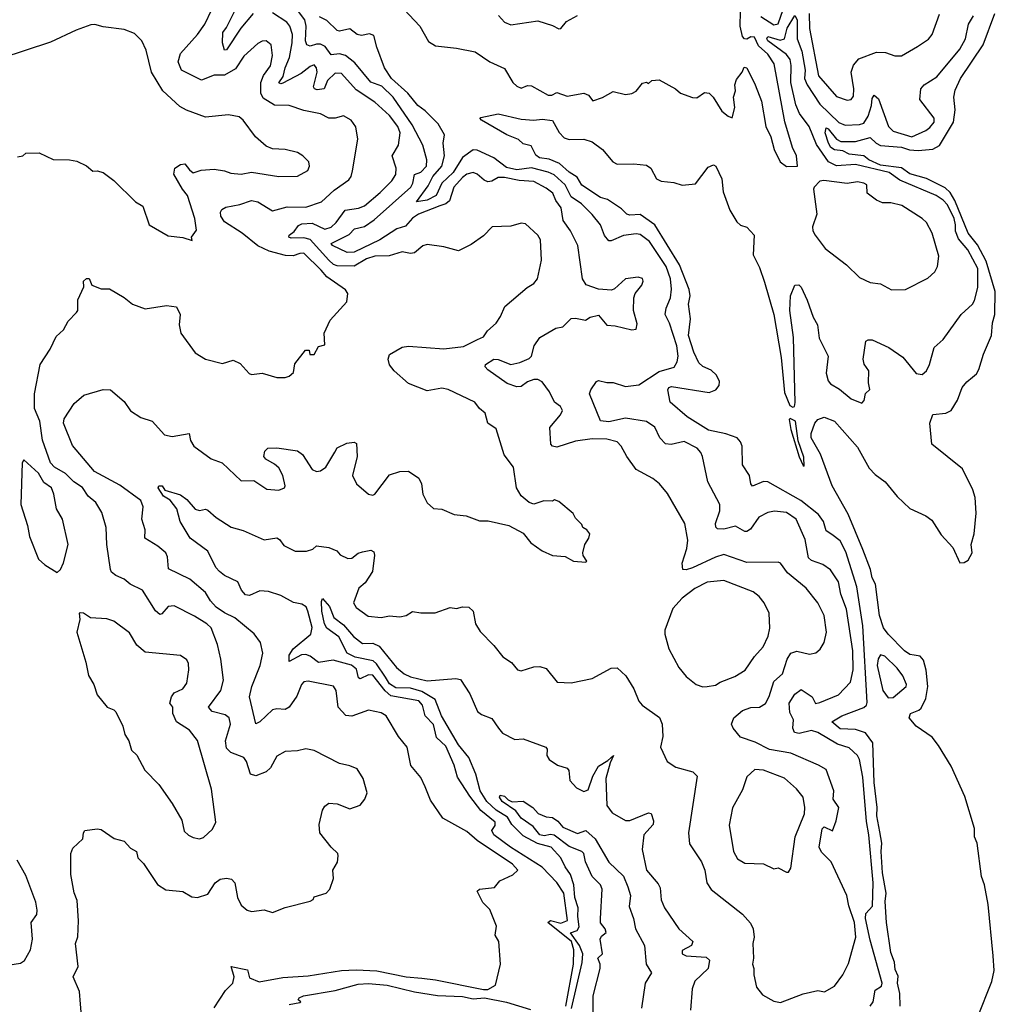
# Model space of a CAD drawing. Extents: x 1268547 to 1425625, y 515768 to 616754.
# Tile 273 of 507: x 1395685 to 1400354, y 530674 to 535386. Entities that reach past the tile are written whole.
import ezdxf

# ---------------------------------------------------------------- set-up
doc = ezdxf.new("R2010")
doc.units = 0

msp = doc.modelspace()

# ---------------------------------------------------------------- linework, layer by layer
at = {"layer": '0CON10XD'}
for points in [[(1397425, 535543.8), (1397599.4, 535355), (1397641.1, 535281.1), (1397675, 535261.1), (1397775, 535250.5), (1397865, 535232.5), (1397935, 535183.6), (1398005, 535152.9), (1398044.4, 535085), (1398065, 535067.5), (1398085, 535058.8), (1398115, 535071.2), (1398135, 535068.8), (1398215, 535024.3), (1398232.5, 535025), (1398255, 535037.1), (1398305, 535020.8), (1398385, 535034), (1398406.7, 535025), (1398427.5, 534997.5), (1398475, 535013.8), (1398525, 535042.5), (1398585, 535028.8), (1398615, 535032.5), (1398635, 535043.3), (1398665, 535082.5), (1398685, 535087.5), (1398695, 535080), (1398710, 535095), (1398745, 535098), (1398823.3, 535055), (1398847.5, 535035), (1398905, 535014.2), (1398925, 535012.5), (1398963.1, 535036.9), (1398985, 535034.3), (1399004.3, 535015), (1399045, 534948.8), (1399075, 534924), (1399095, 534916.7), (1399108.1, 534965), (1399101.4, 535015), (1399111.2, 535045), (1399107.5, 535075), (1399115, 535100), (1399142.5, 535135), (1399151.7, 535158.3), (1399165, 535156), (1399205.3, 535075), (1399235.6, 534995.6), (1399255.3, 534875), (1399280.6, 534825), (1399296.4, 534765), (1399325, 534705.6), (1399355, 534684), (1399407.5, 534685), (1399402.5, 534735), (1399384.2, 534775), (1399347, 534897), (1399295.9, 535175), (1399265, 535220.8), (1399220.6, 535260.6), (1399201.7, 535301.7), (1399185, 535303.6), (1399165, 535292.2), (1399154, 535294), (1399144.7, 535305), (1399132.9, 535355), (1399134.3, 535425)], [(1396802.1, 535415), (1396742.9, 535345), (1396675, 535242), (1396665, 535240), (1396655.4, 535275), (1396657.7, 535325), (1396675, 535348.5), (1396742.3, 535485)], [(1395975.4, 530674.6), (1395971.6, 530735), (1395940.4, 530805), (1395964.2, 530855), (1395951.9, 530965), (1395963.6, 530996.4), (1395967, 531073), (1395960.3, 531170.3), (1395946.4, 531206.4), (1395930, 531295), (1395929.1, 531395), (1395938.9, 531421.1), (1395986.7, 531465), (1395990, 531495), (1395997.5, 531505), (1396055, 531512.9), (1396075, 531510), (1396136.6, 531466.6), (1396185, 531454.3), (1396215, 531420.8), (1396243.3, 531405), (1396250.6, 531375), (1396277.4, 531347.4), (1396345, 531247.8), (1396385, 531221.1), (1396465, 531213.5), (1396508.8, 531188.8), (1396535.5, 531185.5), (1396585, 531200.9), (1396620.5, 531255), (1396645, 531272.7), (1396675, 531277.1), (1396698, 531272), (1396714.7, 531254.7), (1396727.9, 531185), (1396745, 531148), (1396773.6, 531123.6), (1396795, 531117.5), (1396855, 531126.2), (1396895, 531113.3), (1396955, 531136.2), (1397075, 531167.5), (1397090, 531175), (1397095, 531187.5), (1397152.5, 531205), (1397168.8, 531225), (1397186.2, 531275), (1397183.3, 531315), (1397205.8, 531354.2), (1397210, 531385), (1397207.1, 531395), (1397175, 531425.7), (1397121.9, 531495), (1397117.5, 531535), (1397135, 531603.3), (1397145, 531621.2), (1397165, 531635.7), (1397205, 531632.9), (1397265, 531610), (1397315, 531626.2), (1397336.9, 531655), (1397348.1, 531685), (1397329.2, 531755), (1397300.9, 531800.9), (1397265.6, 531815.6), (1397215, 531825.8), (1397095, 531888), (1397055, 531895.8), (1397015, 531886), (1396955.7, 531884.3), (1396915, 531862), (1396885.5, 531805), (1396864.3, 531785.7), (1396815, 531766.8), (1396790, 531775), (1396770.3, 531835), (1396757.3, 531855), (1396695, 531878.3), (1396675, 531900), (1396670, 531935), (1396694.7, 532015), (1396687.9, 532045), (1396668.5, 532058.5), (1396606.9, 532075), (1396588.9, 532095), (1396647.2, 532175), (1396661.2, 532225), (1396648.2, 532325), (1396631.8, 532395), (1396601.4, 532475), (1396581.1, 532495), (1396522.1, 532532.1), (1396425, 532580.4), (1396395, 532577.1), (1396365, 532541.9), (1396355, 532538.6), (1396335, 532557.5), (1396273.3, 532655), (1396213.8, 532685), (1396185, 532708.8), (1396145, 532726), (1396125, 532742), (1396118.9, 532755), (1396101.8, 532875), (1396098.9, 532955), (1396077.5, 533027.5), (1396048.8, 533075), (1396012.9, 533105), (1395985, 533147.1), (1395943.7, 533173.7), (1395905, 533214.1), (1395850.8, 533245), (1395833, 533265), (1395793.5, 533373.5), (1395781.8, 533465), (1395756.4, 533525), (1395756.2, 533595), (1395783.1, 533735), (1395830.5, 533809.5), (1395860.3, 533869.7), (1395895, 533902), (1395916.9, 533943.1), (1395957.5, 533985), (1395962.5, 533995), (1395962.5, 534045), (1395991.7, 534108.3), (1395990, 534135), (1396005, 534147.5), (1396017, 534147), (1396030, 534115), (1396075, 534097.5), (1396115, 534098), (1396185.8, 534055.8), (1396225, 534024.5), (1396285, 534002.5), (1396388.3, 534018.3), (1396435, 534011.2), (1396452.9, 533975), (1396448.9, 533925), (1396456.7, 533885), (1396525, 533792), (1396575, 533761.1), (1396655, 533740), (1396706.1, 533756.1), (1396740.3, 533740.3), (1396783.4, 533693.4), (1396795, 533688), (1396845, 533694), (1396915, 533673.8), (1396955, 533673.8), (1396975, 533680), (1396995, 533697.5), (1397001.7, 533738.3), (1397052.5, 533805), (1397070, 533805), (1397073, 533783), (1397095, 533783.3), (1397115, 533822.5), (1397145, 533830), (1397142.5, 533885), (1397171.7, 533948.3), (1397250.8, 534035), (1397256.2, 534075), (1397245, 534093.3), (1397155.4, 534155.4), (1397127.1, 534187.1), (1397045, 534267.9), (1397025, 534267.7), (1396993.4, 534256.6), (1396956.9, 534256.9), (1396878.9, 534278.9), (1396824.5, 534304.5), (1396749.2, 534365), (1396665, 534418.8), (1396647.9, 534445), (1396645.5, 534465), (1396652.1, 534477.9), (1396671.9, 534488.1), (1396739.2, 534500.8), (1396795, 534521.1), (1396824.2, 534514.2), (1396895, 534471.1), (1396965, 534490.6), (1397055, 534488.4), (1397128.9, 534515), (1397190.1, 534569.9), (1397260.2, 534619.8), (1397271.5, 534635), (1397278, 534662), (1397303.6, 534813.6), (1397293.8, 534873.8), (1397271.4, 534905), (1397235, 534925.6), (1397195, 534914.6), (1397165, 534915.3), (1397125, 534936.2), (1397045, 534951.2), (1396975.3, 534975.3), (1396905, 534977.3), (1396850.2, 535010.2), (1396839.1, 535035), (1396839.5, 535085), (1396851.8, 535118.2), (1396884.7, 535165), (1396894.6, 535215), (1396887.8, 535265), (1396865, 535284.2), (1396845, 535282.9), (1396825, 535271.4), (1396758.3, 535211.7), (1396718.4, 535151.6), (1396665, 535120.8), (1396615, 535120), (1396555, 535096), (1396459.4, 535145), (1396443.6, 535185), (1396454.5, 535225), (1396535.6, 535314.4), (1396571.3, 535365), (1396604.5, 535435)], [(1397417.5, 535067.5), (1397365, 535087.6), (1397289.3, 535179.3), (1397244.5, 535214.5), (1397215, 535223.3), (1397175, 535217.8), (1397147.4, 535257.4), (1397125, 535268.4), (1397105, 535269.5), (1397075, 535260), (1397058.9, 535265), (1397052.5, 535285), (1397056.2, 535355), (1397050.4, 535385), (1396989.1, 535465)], [(1399231.3, 535401.3), (1399295, 535361.6), (1399315, 535366.2), (1399338.8, 535435)], [(1396085, 533616), (1396120, 533615), (1396185, 533558.8), (1396215, 533514), (1396265, 533482.9), (1396319.2, 533465), (1396378.7, 533398.7), (1396415, 533391.9), (1396495.8, 533405.8), (1396502.7, 533372.7), (1396518.8, 533345), (1396601.2, 533285), (1396653.8, 533265), (1396745, 533178.8), (1396805, 533180), (1396868.6, 533138.6), (1396925.5, 533134.5), (1396952.5, 533145), (1396956, 533155), (1396944.4, 533205), (1396925, 533240.8), (1396905, 533259.4), (1396862.7, 533282.7), (1396854, 533295), (1396858.3, 533321.7), (1396872.5, 533335), (1396915, 533337.1), (1397015, 533323.1), (1397038.9, 533305), (1397085, 533232.9), (1397105, 533223.3), (1397125, 533226.5), (1397150, 533245), (1397193.5, 533316.5), (1397205, 533336.2), (1397250.5, 533359.5), (1397285, 533363.8), (1397297.3, 533357.3), (1397300.8, 533295), (1397278.5, 533205), (1397296.5, 533165), (1397355, 533114.5), (1397375, 533110), (1397384.2, 533115.8), (1397455, 533208), (1397505, 533223.3), (1397545.7, 533225.7), (1397595, 533192.5), (1397608.8, 533165), (1397614.3, 533115), (1397635, 533074), (1397665, 533047.1), (1397705, 533044.2), (1397765, 533018), (1397822, 533012), (1397885, 532988), (1397927.3, 532987.3), (1398025.8, 532965.8), (1398095, 532928.8), (1398131.7, 532881.7), (1398185, 532844), (1398235, 532821.2), (1398295, 532816.7), (1398335, 532794), (1398395, 532790), (1398400, 532795), (1398382, 532822), (1398380.8, 532835), (1398389.2, 532875), (1398408.8, 532905), (1398413.3, 532925), (1398400, 532945), (1398380, 532955), (1398375, 532970), (1398345, 533000), (1398333.3, 533023.3), (1398265, 533080), (1398245, 533087.5), (1398235, 533082.5), (1398193, 533083), (1398145, 533067.1), (1398123.8, 533075), (1398085, 533107.5), (1398063.5, 533145), (1398047.8, 533245), (1398003.7, 533303.7), (1397965, 533427.5), (1397926.2, 533455), (1397912.7, 533502.7), (1397885, 533526), (1397864, 533555), (1397735, 533616.9), (1397705, 533621.8), (1397635, 533609.5), (1397546, 533645), (1397477.1, 533705), (1397455, 533734.2), (1397448.1, 533761.9), (1397455, 533783.8), (1397515, 533819.1), (1397546.3, 533823.7), (1397715, 533810), (1397808.7, 533821.3), (1397875.7, 533855), (1397905, 533868.8), (1397923.5, 533896.5), (1397965, 533934.4), (1397985.6, 533965), (1398006.4, 534013.6), (1398114, 534105), (1398145, 534122.9), (1398163.1, 534145), (1398182.9, 534235), (1398176.8, 534333.2), (1398164.4, 534355), (1398105, 534409.4), (1398085, 534412.9), (1398035, 534398.1), (1397945.6, 534394.4), (1397905, 534350.8), (1397845, 534309.4), (1397785, 534280), (1397715, 534299.2), (1397635, 534309.4), (1397615, 534304.4), (1397575, 534269.6), (1397555, 534266.9), (1397515, 534275.6), (1397453.8, 534256.2), (1397385, 534253.8), (1397345, 534240.9), (1397285, 534206.4), (1397205, 534208), (1397187.5, 534215), (1397165.1, 534235.1), (1397075, 534333.3), (1397045, 534342.4), (1396985, 534340.3), (1396972.5, 534345), (1396974.4, 534355), (1396998.1, 534371.9), (1397018.8, 534401.2), (1397035, 534409.2), (1397085, 534412.2), (1397145, 534384.2), (1397175, 534393.1), (1397200.4, 534415), (1397242.9, 534475), (1397306.3, 534483.7), (1397335, 534494.6), (1397410.4, 534559.6), (1397466.8, 534615), (1397485.3, 534645), (1397487.2, 534675), (1397468.2, 534735), (1397497.8, 534785), (1397506.1, 534845), (1397495, 534874.3), (1397455, 534926.8), (1397385, 534991.5), (1397295, 535050), (1397225, 535127.8), (1397195, 535129.4), (1397158.4, 535095), (1397141.5, 535055), (1397109.2, 535050.8), (1397095.3, 535055.3), (1397091.8, 535065), (1397108.7, 535135), (1397105, 535156), (1397095, 535169.4), (1397075, 535162), (1397032.2, 535127.8), (1396945, 535082.1), (1396935, 535078.9), (1396925, 535084.3), (1396946.4, 535113.6), (1396955.8, 535155), (1396977, 535205), (1396989.8, 535275), (1396990.6, 535315), (1396977.5, 535355), (1396963.2, 535375), (1396895, 535418.9)], [(1399296.9, 533033.1), (1399265, 533026.9), (1399223.1, 533005), (1399181.9, 532948.1), (1399165, 532936.4), (1399155, 532936.4), (1399111.4, 532961.4), (1399055, 532947.1), (1399025, 532948.9), (1399016.9, 532956.9), (1399015.4, 532975), (1399035.3, 533035), (1399035.3, 533065), (1398978.2, 533175), (1398953.5, 533295), (1398945.6, 533315), (1398926.9, 533335), (1398865, 533366.5), (1398802.6, 533352.6), (1398776.4, 533356.4), (1398748.6, 533385), (1398725.3, 533435.3), (1398685, 533463.5), (1398585, 533479), (1398505, 533461.3), (1398465, 533466.9), (1398412.5, 533595), (1398418.6, 533615), (1398445, 533653.8), (1398455, 533660), (1398495, 533649.2), (1398525, 533650), (1398585, 533630), (1398648.3, 533638.3), (1398745, 533702.4), (1398817.7, 533722.3), (1398831.9, 533748.1), (1398835.7, 533775), (1398830.4, 533825), (1398794.4, 533934.4), (1398774.7, 533975), (1398778.8, 534005), (1398799.7, 534055), (1398804.4, 534095.6), (1398800.4, 534145), (1398779.1, 534205), (1398698.6, 534325), (1398655, 534358.7), (1398635, 534361.3), (1398575, 534352.9), (1398515, 534327.1), (1398505, 534327.8), (1398483.8, 534353.8), (1398464.6, 534405), (1398424.4, 534454.4), (1398374, 534504), (1398325, 534537.7), (1398295.6, 534595), (1398243.5, 534643.5), (1398215, 534656.5), (1398135, 534676.6), (1398065, 534668.2), (1398015, 534679.3), (1397955, 534725.4), (1397875, 534761.3), (1397855, 534762.8), (1397805, 534727), (1397759.4, 534655), (1397705.9, 534604.1), (1397677.6, 534545), (1397635, 534521.7), (1397583.6, 534513.6), (1397639.9, 534590.1), (1397662.7, 534635), (1397705.2, 534685), (1397718.1, 534735), (1397711.3, 534795), (1397718.4, 534835), (1397687.8, 534887.8), (1397625, 534950), (1397590.5, 534975), (1397543.3, 535035), (1397464.2, 535105), (1397431.3, 535155), (1397393.8, 535255), (1397380, 535310), (1397358.5, 535318.5), (1397320.2, 535310.2), (1397299.6, 535315), (1397265, 535342.6), (1397215, 535331), (1397205, 535333.7), (1397155, 535382.2), (1397120.1, 535400.1)], [(1399572, 532922), (1399545, 532940), (1399531.8, 532985), (1399507.8, 533017.8), (1399422.8, 533085), (1399265, 533173.9), (1399244.3, 533175.7), (1399192.7, 533152.7), (1399183.9, 533165), (1399177.3, 533205), (1399144, 533255), (1399142.2, 533345), (1399135.2, 533365.2), (1399118.5, 533385), (1399065, 533404.5), (1398981.4, 533421.4), (1398879.4, 533485), (1398798.5, 533555), (1398786.8, 533615), (1398791.8, 533625), (1398805, 533631.2), (1398985, 533601.6), (1399017.5, 533615), (1399033.1, 533635), (1399034.5, 533655), (1399019.6, 533685), (1398995, 533708.9), (1398955, 533725.9), (1398935, 533743.4), (1398911.9, 533795), (1398885.8, 533875), (1398896.2, 533955), (1398885.7, 534025), (1398893.9, 534065), (1398889.1, 534095), (1398842.2, 534212.2), (1398724.8, 534405), (1398655, 534453.2), (1398605, 534450), (1398590.6, 534455), (1398565, 534480.5), (1398498.5, 534525), (1398464.6, 534534.6), (1398375, 534594.1), (1398352.7, 534632.7), (1398315, 534656.5), (1398267.8, 534697.8), (1398218.9, 534718.9), (1398173.3, 534725), (1398155, 534738.1), (1398132.3, 534782.3), (1398095, 534791.8), (1398071.9, 534811.9), (1398015.8, 534835), (1397894.6, 534904.6), (1397886.7, 534915), (1397891.7, 534918.3), (1397975, 534935.6), (1398085, 534909.6), (1398145, 534904.6), (1398185, 534909.8), (1398235, 534903.3), (1398266.3, 534846.3), (1398290.2, 534820.2), (1398315, 534812.1), (1398385, 534814.2), (1398425, 534801.2), (1398475, 534765.3), (1398523.9, 534705), (1398544.1, 534694.1), (1398625, 534696.5), (1398685, 534690.3), (1398705.3, 534675), (1398733.2, 534625), (1398755, 534613.5), (1398816.3, 534606.3), (1398855, 534594.4), (1398919.3, 534600.7), (1398980, 534680), (1399005, 534691.5), (1399016, 534685), (1399044.8, 534625), (1399051.5, 534561.5), (1399084.4, 534475), (1399117.9, 534417.9), (1399135, 534403.3), (1399165, 534392.7), (1399199.5, 534355), (1399195, 534260), (1399225, 534200.6), (1399249.9, 534129.9), (1399294.8, 533974.8), (1399329.5, 533769.5), (1399345, 533602), (1399370.2, 533540.2), (1399385, 533531.9), (1399392.9, 533535), (1399395.9, 533554.1), (1399387.9, 533865), (1399371.6, 533995), (1399374.6, 534064.6), (1399394.2, 534115.8), (1399413.6, 534116.4), (1399425, 534106), (1399453.2, 534043.2), (1399483.1, 533963.1), (1399503.9, 533925), (1399511.2, 533861.2), (1399554.1, 533775), (1399544.2, 533695), (1399555, 533658.1), (1399565, 533643.8), (1399608.3, 533618.3), (1399665, 533571.5), (1399715, 533550), (1399727.3, 533562.7), (1399732.9, 533597.1), (1399753.6, 533616.4), (1399747.7, 533647.7), (1399749.4, 533705), (1399727.4, 533737.4), (1399721.7, 533761.7), (1399735, 533846.7), (1399745, 533853.8), (1399765, 533854), (1399845, 533816.5), (1399911.1, 533771.1), (1399975, 533693.3), (1400005, 533688.6), (1400024.2, 533705), (1400038.9, 533735), (1400062.1, 533817.9), (1400104, 533855), (1400191.4, 533975), (1400244.4, 534025), (1400255, 534042.5), (1400271.3, 534105), (1400270.3, 534195), (1400223.5, 534285), (1400177.5, 534337.5), (1400163.2, 534373.2), (1400164.3, 534405), (1400156.9, 534435), (1400125, 534500.7), (1400105, 534522.5), (1400071.1, 534545), (1399897.5, 534617.5), (1399846.1, 534655), (1399685, 534693.2), (1399595, 534686.3), (1399555.2, 534705.2), (1399498.3, 534788.3), (1399463.2, 534875), (1399417.7, 534937.7), (1399398.8, 534978.8), (1399375.4, 535085), (1399377.4, 535167.4), (1399373.2, 535195), (1399355, 535220.2), (1399266, 535285), (1399260.5, 535295), (1399265, 535305.2), (1399325, 535288.5), (1399345, 535293.9), (1399358.3, 535345), (1399395, 535406.9), (1399405.5, 535385), (1399405.2, 535295), (1399427.6, 535235), (1399444.5, 535145), (1399441, 535105), (1399453.6, 535073.6), (1399515, 534981.1), (1399605, 534894.3), (1399635, 534881.6), (1399704.2, 534884.2), (1399725, 534891), (1399745.8, 534925), (1399762.2, 534975), (1399765, 535008.8), (1399775, 535024.4), (1399795, 535007.8), (1399843.1, 534875), (1399865, 534852.9), (1399955, 534826), (1400022, 534855), (1400040.7, 534869.3), (1400060.9, 534895), (1400060.9, 534915), (1399993.7, 535003.7), (1399998.2, 535055), (1400014.4, 535075), (1400075, 535111.9), (1400184.7, 535245), (1400211.3, 535295), (1400226.2, 535365), (1400249.6, 535405)], [(1397976.6, 535406.6), (1398005, 535374.2), (1398035, 535361.9), (1398165, 535380), (1398235, 535358.6), (1398265, 535342.5), (1398275, 535344.2), (1398301.9, 535378.1), (1398355, 535406.7)], [(1399462.7, 535415), (1399465.7, 535344.3), (1399507.7, 535117.7), (1399595, 535018.6), (1399645, 535000.6), (1399665, 535004.2), (1399675, 535020), (1399677.5, 535055), (1399664.8, 535135.2), (1399675, 535167.8), (1399701, 535199), (1399785, 535231.1), (1399828.9, 535228.9), (1399873.6, 535213.6), (1399905, 535213.1), (1399982.1, 535257.9), (1400035, 535293.1), (1400052.5, 535315), (1400087.2, 535412.8)], [(1399750, 533240), (1399779.6, 533209.6), (1399827.5, 533175), (1399884.1, 533104.1), (1399945, 533046.9), (1400022.3, 533012.3), (1400050.5, 532990.5), (1400095, 532920), (1400150.5, 532860.5), (1400185, 532786.7), (1400205, 532788), (1400225, 532798.8), (1400244.3, 532835), (1400238.9, 532875), (1400252.5, 532925), (1400262.6, 533025), (1400258.5, 533098.5), (1400246.5, 533136.5), (1400196.7, 533236.7), (1400050, 533355), (1400041.4, 533455), (1400055, 533496), (1400117.4, 533502.6), (1400142.5, 533515), (1400173.5, 533565), (1400195.6, 533625), (1400217.4, 533652.6), (1400245, 533674.4), (1400265, 533691.9), (1400275, 533711.4), (1400297.8, 533785), (1400336.6, 533875), (1400341.5, 533935), (1400351.5, 533975), (1400354.3, 534085), (1400310.5, 534230.5), (1400268.9, 534308.9), (1400224.5, 534365), (1400160.4, 534520.4), (1400138.6, 534558.6), (1400115, 534582.1), (1400025, 534626.1), (1399945, 534648.1), (1399905, 534677.4), (1399805, 534690.5), (1399748.9, 534715), (1399725, 534733.8), (1399655, 534742.4), (1399625, 534758.5), (1399585, 534762.9), (1399566.5, 534775), (1399555.2, 534795.2), (1399539.2, 534845), (1399545, 534868.5), (1399555, 534863.6), (1399594, 534814), (1399615, 534803.8), (1399685, 534802.5), (1399755, 534822), (1399784.4, 534794.4), (1399804.6, 534784.6), (1399905, 534775.6), (1399942.8, 534762.8), (1399985, 534759.7), (1400055, 534766.8), (1400086.6, 534783.4), (1400154.9, 534895.1), (1400161.5, 534955), (1400155.3, 535015), (1400161.5, 535048.5), (1400188.4, 535105), (1400295.4, 535265), (1400352.6, 535415)], [(1395675, 534730), (1395700, 534735), (1395715, 534747.5), (1395778.3, 534748.3), (1395845, 534716.7), (1395924.1, 534715.9), (1395958.8, 534708.8), (1396005, 534686.2), (1396035, 534661.2), (1396055, 534663.3), (1396084.1, 534654.1), (1396135.9, 534615.9), (1396240, 534515), (1396275, 534493.8), (1396304.3, 534404.3), (1396395, 534352), (1396465, 534343.8), (1396510, 534330), (1396507.5, 534345), (1396531.2, 534378.8), (1396523.1, 534435), (1396488.8, 534545), (1396463.8, 534575), (1396423, 534647), (1396427.5, 534675), (1396455, 534692.5), (1396475, 534696.7), (1396497.7, 534667.7), (1396515, 534652.5), (1396554.1, 534665.9), (1396615, 534670), (1396665, 534662.5), (1396695, 534650.8), (1396745, 534646.7), (1396795, 534655.6), (1396925, 534635.6), (1397015, 534636.9), (1397064.2, 534665), (1397072, 534685), (1397068.8, 534705), (1397040, 534735), (1397015, 534750.8), (1396955, 534764.2), (1396895, 534768.6), (1396865, 534780), (1396814, 534825), (1396754, 534905), (1396735, 534920.8), (1396685, 534930), (1396575, 534920), (1396483, 534953), (1396450.9, 534970.9), (1396369.5, 535045), (1396315.5, 535135), (1396290.3, 535240.3), (1396269.2, 535285), (1396235, 535320), (1396185, 535339.2), (1396085, 535351.4), (1396045, 535362.9), (1396025, 535361.4), (1395955, 535335.7), (1395832.1, 535277.9), (1395595, 535200.5)], [(1398299.2, 530665), (1398334.9, 530865.1), (1398337.7, 530935), (1398325.7, 530975), (1398212.2, 531065), (1398225, 531075.1), (1398275, 531061.9), (1398306, 531074), (1398289.6, 531205), (1398255, 531257), (1398185, 531329.3), (1398033.2, 531425), (1397955, 531485.5), (1397944.7, 531505), (1397960.3, 531529.7), (1397960.6, 531545), (1397891.4, 531601.4), (1397839.7, 531669.7), (1397780.7, 531760.7), (1397765, 531818.8), (1397725, 531909.6), (1397680.3, 531950.3), (1397665, 532012.7), (1397625.3, 532055), (1397613.1, 532105), (1397595, 532126.5), (1397460.8, 532150.8), (1397433.5, 532173.5), (1397375, 532248.6), (1397355, 532250.4), (1397315, 532231.8), (1397306, 532236), (1397297.7, 532277.7), (1397272.7, 532297.3), (1397185, 532320.2), (1397115, 532310), (1397075, 532340.6), (1397055, 532348.1), (1397034.5, 532345.5), (1396975, 532314), (1396974.6, 532345), (1396994, 532375), (1397079.1, 532445), (1397085, 532477.5), (1397064.7, 532554.7), (1397055.6, 532575.6), (1397035, 532589.1), (1396995, 532597.5), (1396935, 532629.7), (1396875, 532648.9), (1396835, 532653.1), (1396785, 532630.8), (1396765, 532634.2), (1396746.2, 532656.2), (1396729.4, 532695), (1396665, 532725.7), (1396641.1, 532745), (1396624.5, 532765), (1396585, 532843.1), (1396500.5, 532905), (1396453.3, 532985), (1396437.8, 533045), (1396405, 533086.2), (1396373.1, 533105), (1396347.5, 533145), (1396351.2, 533155), (1396366.2, 533155), (1396380, 533135), (1396455, 533111.5), (1396485, 533089.2), (1396525, 533043.3), (1396545, 533037.8), (1396575, 533043.5), (1396585, 533038.5), (1396625, 533002.9), (1396696.8, 532956.8), (1396755, 532941.1), (1396855, 532896), (1396915.5, 532905.5), (1396928, 532898), (1396949.1, 532869.1), (1397003, 532843), (1397057.7, 532842.3), (1397087.3, 532852.7), (1397105, 532867.5), (1397165, 532859.4), (1397203.4, 532843.4), (1397218.6, 532825), (1397255, 532806.9), (1397275, 532808.4), (1397305, 532832.1), (1397325, 532840), (1397365, 532847.1), (1397379.9, 532839.9), (1397383.7, 532823.7), (1397374.1, 532745), (1397338.4, 532691.6), (1397308.1, 532665), (1397282.5, 532595), (1397295, 532572), (1397352.1, 532532.1), (1397415, 532524.4), (1397455, 532532.5), (1397505, 532528.8), (1397535, 532533.8), (1397565, 532553.8), (1397605, 532546.7), (1397673, 532547), (1397745, 532573.3), (1397775, 532568.8), (1397805, 532576), (1397835, 532573.8), (1397855.6, 532555.6), (1397865.8, 532495), (1397888.7, 532458.7), (1397955, 532391.2), (1397997.3, 532337.3), (1398039.5, 532309.5), (1398067.5, 532275), (1398085, 532270), (1398145, 532288.8), (1398175, 532291.2), (1398205, 532281.2), (1398257.5, 532215), (1398325, 532212), (1398425, 532232.5), (1398515, 532282.5), (1398545, 532283.3), (1398585.6, 532245), (1398625, 532183.8), (1398648.6, 532125), (1398664.2, 532105), (1398746.6, 532046.6), (1398760.4, 532015), (1398763.3, 531955), (1398751.5, 531905), (1398784, 531835), (1398825, 531808.6), (1398906, 531786), (1398926.9, 531765), (1398885.5, 531495), (1398891.4, 531441.4), (1398948.5, 531355), (1398964.5, 531315), (1398974.4, 531255), (1398993.7, 531223.7), (1399145, 531105.8), (1399182.7, 531062.7), (1399195.6, 531035), (1399200.6, 530995), (1399194.2, 530964.2), (1399197.5, 530895), (1399192, 530865), (1399199.2, 530845), (1399198, 530815), (1399212, 530755), (1399239.7, 530719.7), (1399295, 530688.6), (1399327, 530683), (1399435, 530723.8), (1399505, 530740), (1399537.3, 530732.7), (1399585, 530760.8), (1399624.4, 530815), (1399651.7, 530868.3), (1399686, 530995), (1399681, 531065), (1399653.3, 531145), (1399643.2, 531195), (1399569.1, 531355), (1399521.8, 531401.8), (1399510.8, 531425), (1399525, 531513.1), (1399535, 531523.3), (1399575, 531503.8), (1399592, 531552), (1399605.6, 531615), (1399578.1, 531655), (1399581.5, 531695), (1399545, 531797.8), (1399508.8, 531818.8), (1399375, 531875.2), (1399273.4, 531893.4), (1399205, 531927.8), (1399135, 531952.7), (1399099.1, 531995), (1399092.3, 532015), (1399103.6, 532045), (1399145, 532080), (1399185, 532094.6), (1399225, 532096.2), (1399255, 532113.1), (1399272.7, 532147.3), (1399295, 532219.4), (1399335, 532255.5), (1399357.8, 532325), (1399376.3, 532353.7), (1399405, 532363.8), (1399465, 532350), (1399495, 532356), (1399516.6, 532373.4), (1399535.7, 532405), (1399546.5, 532455), (1399534.6, 532535), (1399504.7, 532594.7), (1399449.2, 532665), (1399359, 532739), (1399325.5, 532785.5), (1399315, 532790), (1399165, 532788.9), (1399055, 532826.1), (1399015, 532814.1), (1398905, 532762.5), (1398875, 532753.2), (1398858.8, 532755), (1398855.6, 532785), (1398878.2, 532855), (1398882.3, 532895), (1398867.9, 532975), (1398785, 533118), (1398747.5, 533165), (1398715, 533189.4), (1398635, 533232.9), (1398590.5, 533295), (1398563.8, 533345), (1398544.2, 533365), (1398495, 533377.8), (1398425, 533380.2), (1398345, 533368.9), (1398255, 533340.8), (1398235, 533344.4), (1398226.9, 533355), (1398221.5, 533435), (1398273.6, 533495), (1398282.1, 533515), (1398273.3, 533535), (1398243.8, 533555), (1398220.9, 533605), (1398185, 533652.3), (1398165, 533663.8), (1398145, 533664), (1398115, 533652.7), (1398085, 533630.5), (1398065, 533628.5), (1398018.6, 533645), (1397925, 533710), (1397912.7, 533725), (1397913.8, 533736.2), (1397955, 533761.1), (1397975, 533759.6), (1398035, 533735.4), (1398078.8, 533745), (1398123.3, 533765), (1398133.8, 533775), (1398148, 533825), (1398173.8, 533865), (1398251.1, 533908.9), (1398285, 533915.7), (1398325, 533956.4), (1398345, 533957.9), (1398392.5, 533947.5), (1398415, 533962.5), (1398455, 533972.5), (1398494.6, 533924.6), (1398535, 533921.2), (1398615, 533901.2), (1398635.8, 533905), (1398639.8, 533930.2), (1398622.3, 533995), (1398624.2, 534055), (1398630.8, 534075), (1398662, 534115), (1398668.8, 534135), (1398665, 534147.5), (1398645, 534153.8), (1398585, 534145.8), (1398532.3, 534097.7), (1398517.7, 534092.3), (1398455, 534095.6), (1398396.8, 534116.8), (1398377.8, 534145), (1398355.5, 534305), (1398320.9, 534375), (1398285.3, 534425), (1398276.7, 534485), (1398250.5, 534520.5), (1398236.6, 534555), (1398205, 534579.7), (1398145, 534611.9), (1398075, 534616.6), (1398005, 534630.8), (1397975, 534630.2), (1397945, 534613.1), (1397925, 534610), (1397907.7, 534617.7), (1397875, 534647.5), (1397854.8, 534655.2), (1397825, 534647.2), (1397805, 534631.4), (1397763.3, 534585), (1397741.6, 534518.4), (1397725, 534504.1), (1397695.2, 534494.8), (1397593.4, 534455), (1397565, 534436.2), (1397532, 534398), (1397490.5, 534385), (1397407.9, 534332.1), (1397285, 534273.4), (1397251.5, 534271.5), (1397182.2, 534305), (1397176.1, 534315), (1397261.5, 534358.5), (1397286.9, 534385), (1397335, 534395.9), (1397382.3, 534427.7), (1397557.1, 534585), (1397566.6, 534603.4), (1397574.2, 534645.8), (1397605, 534656.8), (1397631.4, 534685), (1397633.2, 534715), (1397614, 534785), (1397562.9, 534882.9), (1397472.4, 535015), (1397417.5, 535067.5)], [(1399857.3, 534092.7), (1399925, 534094), (1400031.7, 534148.3), (1400065, 534180), (1400076.9, 534205), (1400083.3, 534255), (1400052.5, 534365), (1400025.7, 534415), (1400004.3, 534435), (1399907.2, 534497.2), (1399855, 534508.9), (1399815, 534509.1), (1399785, 534521.5), (1399740.8, 534555), (1399738.8, 534595), (1399724.3, 534604.3), (1399695, 534610), (1399645, 534602.3), (1399533.7, 534616.3), (1399515, 534613.8), (1399486.7, 534585), (1399484, 534575), (1399500.6, 534455), (1399480, 534395), (1399481.4, 534375), (1399491.4, 534355), (1399540.2, 534290.2), (1399642.1, 534212.1), (1399705, 534151.9), (1399755, 534128.1), (1399805, 534122.5), (1399857.3, 534092.7)], [(1396615, 530656.9), (1396670.6, 530739.4), (1396704.7, 530775), (1396711.1, 530805), (1396697.5, 530855), (1396775, 530838), (1396785, 530800.6), (1396831.6, 530781.6), (1396945, 530802.3), (1397065, 530810.6), (1397225, 530835.5), (1397295, 530838.1), (1397393.6, 530833.6), (1397534.9, 530805.1), (1397608.9, 530798.9), (1397675, 530791.5), (1397905, 530744.2), (1397925.6, 530745), (1397962.5, 530765), (1397985.6, 530865), (1397978.8, 530975), (1397961.2, 531005), (1397967.7, 531047.7), (1397935, 531126.7), (1397900.9, 531160.9), (1397873.8, 531215), (1397885.8, 531224.2), (1397957.9, 531232.1), (1397982.5, 531265), (1398045, 531293.8), (1398068.8, 531315), (1398044.2, 531345), (1397875, 531458.1), (1397825, 531501.5), (1397710.8, 531565), (1397651.4, 531651.4), (1397625.5, 531715), (1397605, 531758.8), (1397557.3, 531817.3), (1397540, 531905), (1397497.8, 531955), (1397439.2, 532055), (1397415, 532068.1), (1397355, 532081.4), (1397275, 532052.3), (1397246.4, 532056.4), (1397210, 532095), (1397200, 532175), (1397186.2, 532196.2), (1397065, 532219.6), (1397045, 532216.7), (1397033.6, 532205), (1397010.9, 532149.1), (1396974.7, 532095.3), (1396955, 532084.6), (1396915, 532088.4), (1396895, 532082.4), (1396835, 532025.5), (1396815, 532016), (1396785.5, 532145.5), (1396795.8, 532195), (1396836.2, 532295), (1396848.5, 532355), (1396838.1, 532405), (1396807.3, 532447.3), (1396715, 532523.9), (1396665, 532546.6), (1396625.3, 532575), (1396598, 532605), (1396575, 532644.6), (1396498.5, 532708.5), (1396397.5, 532757.5), (1396392.9, 532815), (1396384.2, 532835), (1396346.5, 532866.5), (1396284.1, 532905), (1396286.2, 532945), (1396269.1, 532995), (1396276, 533055), (1396264.1, 533084.1), (1396165, 533158.4), (1396043.6, 533223.6), (1395937.8, 533347.8), (1395894.5, 533454.5), (1395897.1, 533475), (1395945, 533548.8), (1395991.4, 533588.6), (1396085, 533616)], [(1399440, 533250), (1399437.2, 533292.8), (1399410.3, 533370.3), (1399397.2, 533465), (1399372.7, 533477.3), (1399366.9, 533473.1), (1399375, 533424), (1399415, 533293.8), (1399435, 533252.5), (1399440, 533250)], [(1400268.8, 530611.2), (1400337.1, 530782.9), (1400348.5, 530835), (1400344, 530906), (1400320.7, 531150.7), (1400302.6, 531245), (1400288.6, 531285), (1400267.2, 531445), (1400254.5, 531475.5), (1400254.5, 531515), (1400208.4, 531668.4), (1400142.9, 531812.9), (1400082.4, 531912.4), (1400052.4, 531952.4), (1399975.5, 532005), (1399941.4, 532045), (1399948.1, 532065), (1399989, 532081), (1399999.2, 532090.8), (1400022.3, 532137.7), (1400030.6, 532195), (1400022.6, 532272.6), (1400010.1, 532320.1), (1399995, 532340.2), (1399965.5, 532344.5), (1399945, 532347.3), (1399919.6, 532365), (1399840.9, 532445), (1399819.3, 532475), (1399800, 532535), (1399780.4, 532685), (1399765.3, 532715), (1399757.5, 532755), (1399721, 532851), (1399649.6, 533019.6), (1399573.3, 533155), (1399517.4, 533307.4), (1399472.2, 533385), (1399472.7, 533405), (1399491.1, 533455), (1399505, 533472), (1399535, 533483.3), (1399585, 533464.4), (1399695, 533339.4), (1399750, 533240)], [(1395865, 532740), (1395880, 532755), (1395893.9, 532786.1), (1395916.7, 532875), (1395890.5, 532995), (1395861.1, 533045), (1395849.1, 533115), (1395836.5, 533145), (1395800.5, 533170.5), (1395774.5, 533215), (1395705, 533278.8), (1395696.2, 533265), (1395690, 533065), (1395722, 532965), (1395732.2, 532912.2), (1395774.6, 532804.6), (1395805, 532776.2), (1395865, 532740)], [(1399754.7, 530665), (1399769.6, 530685), (1399779.3, 530740.7), (1399808.8, 530761.2), (1399812.8, 530775), (1399755, 530980.5), (1399732.5, 531085), (1399735, 531108.8), (1399765.9, 531144.1), (1399770.5, 531255), (1399749, 531485), (1399737.8, 531547.8), (1399721, 531761), (1399704.1, 531845), (1399694.5, 531865), (1399655, 531900.9), (1399598.5, 531918.5), (1399505, 531975.2), (1399475, 531983.8), (1399415, 531969.3), (1399392.7, 531975), (1399385.4, 531995), (1399388.1, 532035), (1399370.8, 532070.8), (1399367.6, 532115), (1399395, 532158.5), (1399425, 532181.1), (1399478.2, 532145), (1399494.1, 532114.1), (1399515, 532117.5), (1399604.5, 532155), (1399660.8, 532215), (1399674.1, 532275), (1399673, 532365), (1399641.6, 532565), (1399615, 532636), (1399603.8, 532695), (1399565, 532753.1), (1399529.1, 532779.1), (1399475, 532797.5), (1399461, 532811), (1399445, 532897.5), (1399400.8, 532995), (1399355, 533028), (1399296.9, 533033.1)], [(1399899.6, 530665), (1399897.8, 530725), (1399885.5, 530775), (1399888.9, 530808.9), (1399875, 530840), (1399872.4, 530875), (1399855, 530921.2), (1399834, 531065), (1399826.7, 531165), (1399831.2, 531205), (1399815, 531302.5), (1399808.2, 531405), (1399811.8, 531445), (1399801.5, 531498.5), (1399786.5, 531575), (1399788.7, 531615), (1399774.1, 531735.9), (1399767.8, 531925), (1399733, 531973), (1399685, 531988.6), (1399611.3, 531991.3), (1399571.2, 532025), (1399620, 532055), (1399725.4, 532094.6), (1399737.1, 532105), (1399741.3, 532118.7), (1399719.5, 532485), (1399691.1, 532671.1), (1399639.5, 532839.5), (1399611.2, 532891.2), (1399572, 532922)], [(1398955, 532193.1), (1398975, 532194.3), (1399015, 532200.8), (1399036.7, 532215), (1399107.6, 532242.4), (1399157.6, 532272.4), (1399201.5, 532338.5), (1399243.3, 532385), (1399266.5, 532435), (1399274.4, 532474.4), (1399271.9, 532545), (1399247.9, 532595), (1399223.8, 532625), (1399195, 532647.1), (1399055, 532702.7), (1398975, 532693.9), (1398916.9, 532663.1), (1398855, 532616.7), (1398811.7, 532568.3), (1398772.5, 532465), (1398772.2, 532445), (1398791.5, 532375), (1398840, 532285), (1398875, 532242.5), (1398922, 532205), (1398955, 532193.1)], [(1398326.5, 530653.5), (1398376.6, 530873.4), (1398379.9, 530915), (1398364.5, 530955), (1398321.1, 531015), (1398353.8, 531026.2), (1398362.3, 531045), (1398355.5, 531094.5), (1398358, 531135), (1398342, 531185), (1398336.5, 531245), (1398321.8, 531295), (1398295, 531332), (1398275.3, 531375), (1398228.9, 531425), (1398162.6, 531442.6), (1398095, 531480), (1398039.6, 531535), (1398019.4, 531569.4), (1397965, 531602.8), (1397920, 531645), (1397888.3, 531695), (1397868.6, 531775), (1397835.2, 531855), (1397785.9, 531915.9), (1397704.5, 532055), (1397673.1, 532133.1), (1397610, 532170), (1397555, 532187), (1397485, 532187.7), (1397455, 532207.9), (1397435, 532239.7), (1397393, 532303), (1397377.3, 532317.3), (1397291.1, 532335), (1397252, 532355), (1397211.9, 532431.9), (1397155, 532474.5), (1397143.9, 532495), (1397131.6, 532555), (1397128.7, 532601.3), (1397135, 532616), (1397167.7, 532577.7), (1397189.2, 532525), (1397235, 532490), (1397283.3, 532433.3), (1397325, 532401.1), (1397375, 532402.7), (1397405, 532388.2), (1397488.1, 532285), (1397524.7, 532255), (1397555, 532241.6), (1397635, 532222.2), (1397772.9, 532232.9), (1397795, 532228), (1397839.2, 532159.2), (1397875.5, 532075.5), (1397895, 532060.8), (1397945, 532040.8), (1397977.1, 531995), (1397995, 531971.2), (1398055, 531940.8), (1398095, 531944.2), (1398203.3, 531905), (1398210, 531895), (1398208, 531865), (1398219.2, 531845), (1398258.3, 531818.3), (1398305, 531804.4), (1398313, 531793), (1398317.8, 531745), (1398350.3, 531710.3), (1398385, 531692.5), (1398405, 531700.8), (1398427.5, 531765), (1398455, 531813.3), (1398500, 531840), (1398526.7, 531865), (1398510.3, 531829.7), (1398490.7, 531755), (1398494.6, 531625), (1398519.8, 531589.8), (1398585, 531553.5), (1398605, 531553.3), (1398695, 531589.4), (1398707.5, 531587.5), (1398717.8, 531552.2), (1398716.7, 531535), (1398671.8, 531485), (1398663.5, 531415), (1398684.4, 531315), (1398740.2, 531250.2), (1398750.5, 531230.5), (1398755.8, 531174.2), (1398771.1, 531135), (1398839.4, 531035), (1398907.1, 530975), (1398900, 530955), (1398855, 530931.2), (1398856, 530915), (1398875.5, 530905.5), (1398970, 530900), (1398986.5, 530885), (1398979.6, 530845), (1398915.5, 530785), (1398902.7, 530747.3), (1398895.9, 530645)], [(1396545, 531466), (1396565, 531472.5), (1396607.9, 531512.1), (1396623.8, 531545), (1396602.9, 531702.9), (1396536.7, 531936.7), (1396498, 531985), (1396435.8, 532025), (1396418, 532065), (1396417.5, 532095), (1396403.3, 532115), (1396411.2, 532145), (1396423.8, 532165), (1396465, 532183.8), (1396485, 532210), (1396493.8, 532275), (1396492.9, 532305), (1396485, 532322.9), (1396455, 532343.3), (1396285, 532359.1), (1396245, 532392.5), (1396210.9, 532450.9), (1396135, 532507.1), (1396102, 532518), (1396023.6, 532523.6), (1395990, 532545), (1395975, 532546.7), (1395970, 532545), (1395972.5, 532515), (1395958.8, 532455), (1396000.8, 532310.8), (1396015, 532246.7), (1396039.2, 532205), (1396056, 532155), (1396103.8, 532095), (1396135, 532083.8), (1396145, 532073.3), (1396178.8, 532005), (1396188, 531965), (1396207.5, 531935), (1396220.3, 531890.3), (1396245, 531866.7), (1396284.2, 531794.2), (1396351.2, 531725), (1396415.5, 531635.5), (1396460.8, 531555), (1396472.4, 531502.4), (1396492.4, 531482.4), (1396515, 531472.5), (1396545, 531466)], [(1399841.2, 532141.2), (1399865, 532142.7), (1399927.5, 532195), (1399930, 532205), (1399912.1, 532245), (1399885, 532282.7), (1399825, 532339.4), (1399805, 532346.2), (1399793, 532327), (1399788.8, 532295), (1399815.2, 532175.2), (1399841.2, 532141.2)], [(1399355, 531306.2), (1399365, 531306.7), (1399375.8, 531325), (1399397.1, 531475), (1399440.4, 531585), (1399443.2, 531615), (1399434.6, 531665), (1399403.1, 531705), (1399345, 531756.1), (1399245, 531794.3), (1399202.9, 531797.1), (1399165, 531762), (1399145, 531700), (1399096.3, 531613.7), (1399080.9, 531530.9), (1399100.7, 531405), (1399120.3, 531370.3), (1399155, 531349.6), (1399245, 531345.6), (1399295, 531322.5), (1399315, 531326.7), (1399355, 531306.2)], [(1398432, 530518), (1398429.6, 530715), (1398462.4, 530845), (1398462.5, 530865), (1398452.1, 530895), (1398474.5, 530915.5), (1398463.2, 530985), (1398470.3, 530999.7), (1398492.3, 531017.7), (1398487.1, 531035), (1398465, 531063.3), (1398465.5, 531084.5), (1398472.7, 531225), (1398464.7, 531245), (1398424.8, 531285), (1398392.5, 531355), (1398384.6, 531395), (1398375, 531405.3), (1398315, 531428.6), (1398242.9, 531482.9), (1398225, 531486.2), (1398195, 531479.3), (1398174.1, 531485), (1398142.8, 531525), (1398084.9, 531564.9), (1398059.3, 531599.3), (1397994, 531645), (1397981.2, 531665), (1397985, 531674), (1398005, 531670.5), (1398022.1, 531652.1), (1398042.4, 531642.4), (1398095, 531646.2), (1398140.8, 531615), (1398167.1, 531587.1), (1398205, 531571.1), (1398235, 531568), (1398260.1, 531550.1), (1398285, 531521.4), (1398355, 531491.4), (1398395, 531505.5), (1398439.7, 531465), (1398504.1, 531354.1), (1398575, 531286.7), (1398595.7, 531235.7), (1398609, 531195), (1398602.1, 531142.1), (1398623, 531085), (1398632.5, 531035), (1398675.9, 530955.9), (1398682.8, 530865), (1398709.1, 530825), (1398677.8, 530775), (1398660.8, 530655)], [(1395575, 530853.4), (1395689.1, 530870.9), (1395707.3, 530882.7), (1395736, 530935), (1395746.9, 530985), (1395740, 531065), (1395766.3, 531103.7), (1395769.1, 531125), (1395762.4, 531162.4), (1395715, 531290), (1395673.1, 531363.1)], [(1396975, 530672.5), (1397025, 530682.5), (1397030, 530685), (1397017.5, 530695), (1397023.3, 530705), (1397043.3, 530715), (1397195, 530740), (1397305, 530769.3), (1397355, 530773.9), (1397443.3, 530765), (1397575, 530733.8), (1397684.7, 530715.3), (1397805, 530711.4), (1397855, 530700.1), (1397910, 530705), (1398015, 530683.4), (1398129.2, 530649.2)], [(1395985.3, 530565), (1395975.4, 530674.6)]]:
    msp.add_lwpolyline(points, dxfattribs=at)

doc.saveas('drawing.dxf')
